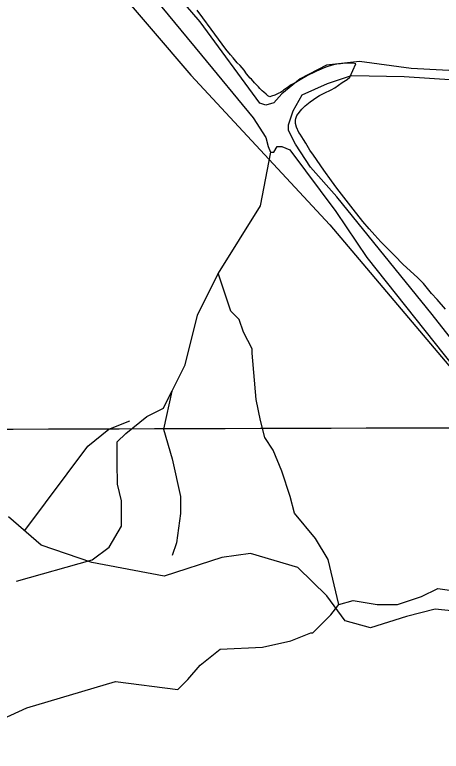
# Model space of a CAD drawing. Extents: x 3329332 to 3367211, y 631066 to 656469.
# Drawn here: x 3360238 to 3361231, y 647869 to 649585 of the extents above; entities that cross this region are included whole.
import ezdxf

# ---------------------------------------------------------------- set-up
doc = ezdxf.new("R2010")
doc.units = 0
for name, color, linetype in [('V-GRID-MAJR', 7, 'Continuous'), ('V-SITE-VEGE', 7, 'Continuous'), ('V-TOPO-SHOR', 7, 'Continuous')]:
    doc.layers.add(name, color=color, linetype=linetype)

msp = doc.modelspace()

# ---------------------------------------------------------------- linework, layer by layer
at = {"layer": 'V-GRID-MAJR'}
msp.add_spline([(3333438.762, 648570.676), (3338699.3000000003, 648578.71), (3343959.8370000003, 648587.509), (3349220.373, 648597.073), (3354480.9080000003, 648607.402), (3359741.441, 648618.497), (3365001.972, 648630.356), (3365001.973, 648630.356)], degree=3, dxfattribs=at)
at = {"layer": 'V-SITE-VEGE'}
for p, q in [((3360676.093, 649577.645), (3360663.051, 649595.792)), ((3360695.688, 649551.5369999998), (3360676.093, 649577.645)), ((3360729.396, 649505.023), (3360695.688, 649551.5369999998)), ((3360740.3000000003, 649491.39), (3360729.396, 649505.023)), ((3360746.8680000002, 649484.549), (3360740.3000000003, 649491.39)), ((3360756.137, 649473.181), (3360746.8680000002, 649484.549)), ((3360762.707, 649466.3420000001), (3360756.137, 649473.181)), ((3360771.989, 649455.535), (3360762.707, 649466.3420000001)), ((3360975.107, 649467.067), (3360964.97, 649463.361)), ((3360981.286, 649468.622), (3360975.107, 649467.067)), ((3360988.024, 649470.16), (3360981.286, 649468.622)), ((3360996.415, 649470.547), (3360988.024, 649470.16)), ((3361002.012, 649470.993), (3360996.415, 649470.5470000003)), ((3361009.299, 649471.964), (3361002.012, 649470.993)), ((3361028.8510000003, 649471.569), (3361009.299, 649471.9639999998)), ((3361018.15, 649439.927), (3361032.181, 649470.381)), ((3361032.181, 649470.381), (3361028.8510000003, 649471.569)), ((3360777.965, 649447.032), (3360771.989, 649455.535)), ((3360932.83, 649449.481), (3360924.372, 649445.74)), ((3360940.732, 649453.231), (3360932.83, 649449.481)), ((3360951.449, 649458.046), (3360940.732, 649453.231)), ((3360958.221, 649461.261), (3360951.449, 649458.046)), ((3360964.97, 649463.361), (3360958.221, 649461.261)), ((3360786.153, 649437.363), (3360777.965, 649447.032)), ((3360789.448, 649434.502), (3360786.153, 649437.363)), ((3360796.552, 649426.533), (3360789.448, 649434.5019999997)), ((3360919.2970000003, 649443.6079999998), (3360898.367, 649431.1759999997)), ((3360924.372, 649445.74), (3360919.2970000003, 649443.608)), ((3361000.56, 649426.8690000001), (3361011.8910000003, 649434.465)), ((3361011.8910000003, 649434.465), (3361018.15, 649439.927)), ((3360805.856, 649416.8420000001), (3360796.552, 649426.533)), ((3360808.582, 649413.434), (3360805.856, 649416.8420000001)), ((3360875.167, 649417.115), (3360863.823, 649408.9619999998)), ((3360881.96, 649421.448), (3360875.167, 649417.115)), ((3360892.702, 649427.379), (3360881.96, 649421.448)), ((3360898.367, 649431.176), (3360892.702, 649427.379)), ((3360974.511, 649410.0719999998), (3360983.549, 649414.919)), ((3360983.549, 649414.919), (3361000.56, 649426.8689999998)), ((3360814.057, 649407.735), (3360808.582, 649413.434)), ((3360817.911, 649404.862), (3360814.057, 649407.7350000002)), ((3360823.395, 649399.721), (3360817.911, 649404.862)), ((3360827.237, 649396.289), (3360823.395, 649399.721)), ((3360843.472, 649397.636), (3360836.154, 649394.99)), ((3360853.073, 649402.474), (3360843.472, 649397.636)), ((3360857.017, 649404.069), (3360853.073, 649402.474)), ((3360861.544, 649406.77), (3360857.017, 649404.069)), ((3360863.823, 649408.9619999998), (3360861.544, 649406.77)), ((3360947.41, 649396.647), (3360958.7090000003, 649402.5660000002)), ((3360958.7090000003, 649402.566), (3360974.511, 649410.0719999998)), ((3360831.661, 649393.964), (3360827.237, 649396.289)), ((3360836.154, 649394.99), (3360831.661, 649393.964)), ((3360914.509, 649372.7220000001), (3360925.873, 649381.9940000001)), ((3360925.873, 649381.9940000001), (3360933.25, 649387.433)), ((3360933.25, 649387.433), (3360941.184, 649392.862)), ((3360941.184, 649392.862), (3360947.41, 649396.647)), ((3360895.049, 649350.2049999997), (3360906.528, 649365.061)), ((3360906.528, 649365.061), (3360914.509, 649372.7220000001)), ((3360892.677, 649343.544), (3360895.049, 649350.2049999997)), ((3360891.87, 649331.265), (3360892.028, 649339.086)), ((3360893.947, 649323.3960000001), (3360891.87, 649331.265)), ((3360892.028, 649339.086), (3360892.677, 649343.544)), ((3360899.843, 649310.981), (3360893.947, 649323.3960000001)), ((3360902.557, 649307.014), (3360899.843, 649310.981)), ((3360910.128, 649294.564), (3360902.557, 649307.014)), ((3360916.094, 649285.502), (3360910.128, 649294.564)), ((3360925.273, 649269.667), (3360916.094, 649285.502)), ((3360933.975, 649257.754), (3360925.273, 649269.667)), ((3360957.308, 649223.188), (3360933.975, 649257.754)), ((3360975.804, 649198.2199999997), (3360957.308, 649223.188)), ((3360988.302, 649180.64), (3360975.804, 649198.2199999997)), ((3361025.877, 649131.814), (3360988.302, 649180.64)), ((3361048.217, 649103.414), (3361025.877, 649131.814)), ((3361062.9620000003, 649086.348), (3361048.217, 649103.414)), ((3361076.076, 649071.552), (3361062.9620000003, 649086.348)), ((3361090.295, 649056.1730000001), (3361076.076, 649071.552)), ((3361110.023, 649036.7699999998), (3361090.295, 649056.1730000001)), ((3361122.6, 649023.1019999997), (3361110.023, 649036.7699999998)), ((3361141.769, 649003.712), (3361122.6, 649023.1020000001)), ((3361176.344, 648972.2710000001), (3361141.769, 649003.712)), ((3361189.48, 648958.59), (3361176.344, 648972.2710000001)), ((3361208.579, 648935.8470000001), (3361189.48, 648958.59)), ((3361221.705, 648921.607), (3361208.579, 648935.8470000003)), ((3361240.8170000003, 648899.4230000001), (3361221.705, 648921.607))]:
    msp.add_line(p, q, dxfattribs=at)
for points in [[(3360171.585, 650001.26), (3360648.363, 649444.507), (3360971.556, 649095.779), (3361371.782, 648622.063)], [(3361284.347, 648193.064), (3361217.066, 648200.681), (3361150.078, 648183.121), (3361066.389, 648156.98), (3361007.41, 648173.082), (3360964.742, 648231.333), (3360896.7830000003, 648297.682), (3360787.222, 648329.985), (3360720.1350000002, 648320.818), (3360586.253, 648277.313), (3360417.91, 648308.936), (3360299.853, 648349.531), (3360223.495, 648415.784)]]:
    msp.add_lwpolyline(points, dxfattribs=at)
at = {"layer": 'V-TOPO-SHOR'}
for points in [[(3360451.034765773, 649759.9162597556), (3360672.835214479, 649491.0521688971), (3360793.089684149, 649344.6400323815), (3360822.503139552, 649299.3707115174), (3360827.8757801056, 649278.0514937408), (3360833.2333020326, 649264.7307622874), (3360841.2317883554, 649264.7458809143), (3360849.205076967, 649278.0918100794), (3360859.8697253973, 649278.1119682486), (3360878.547978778, 649270.1487587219), (3360985.4665983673, 649126.3775866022), (3361057.6545569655, 649019.8671699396), (3361327.581991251, 648679.1074139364), (3361426.5021245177, 648535.32112319), (3361487.9901578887, 648447.4536831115), (3361533.466099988, 648367.5544921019), (3361589.6117300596, 648285.0092971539), (3361629.740229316, 648213.0985133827), (3361763.5321307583, 647957.3989281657), (3361827.7014448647, 647861.5380413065)], [(3364568.4457821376, 649314.4497547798), (3364333.783200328, 649335.3355719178), (3364080.4574837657, 649356.1861122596), (3363864.498353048, 649355.7779093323), (3363704.543745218, 649347.4770504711), (3363499.244223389, 649349.7551678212), (3363232.612893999, 649357.2496999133), (3363075.28917148, 649367.6170153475), (3362885.986622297, 649369.9253699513), (3362733.985144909, 649385.6350886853), (3362078.053831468, 649413.7231444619), (3361806.0700196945, 649431.8722458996), (3361350.1210224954, 649449.6736189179), (3361160.8033546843, 649459.9804598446), (3361040.7958225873, 649475.7506530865), (3360963.492240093, 649467.6060200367), (3360902.230986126, 649435.4961652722), (3360859.637906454, 649400.7554251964), (3360841.015088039, 649379.3908515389), (3360822.36203237, 649374.0232505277), (3360809.0211427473, 649379.3303770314), (3360670.0229056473, 649568.3658304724), (3360605.89390788, 649642.8974204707)], [(3361913.189976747, 647771.0497950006), (3361664.4154553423, 648205.1655411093), (3361517.2927433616, 648460.8399286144), (3361469.155678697, 648538.0679179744), (3361351.5270547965, 648705.8143908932), (3361209.877774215, 648886.846318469), (3360988.067246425, 649161.0427335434), (3360926.614489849, 649230.2470388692), (3360891.853591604, 649283.5047669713), (3360875.7961444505, 649315.468475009), (3360875.7709467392, 649328.799285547), (3360886.3751206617, 649360.8133890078), (3360907.6338639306, 649398.1799748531), (3360966.2390348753, 649424.9524658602), (3361022.1931623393, 649443.7214310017), (3361144.8416588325, 649441.2870878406), (3361262.1679101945, 649433.510341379), (3361371.520872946, 649412.3876657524), (3361923.466824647, 649386.7692299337), (3362168.7738967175, 649376.5682193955), (3362208.786486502, 649365.979164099), (3362270.128373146, 649355.4304251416), (3362571.4198099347, 649348.0014070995), (3363104.7026268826, 649322.3476944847)], [(3360833.2333020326, 649264.7307622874), (3360809.5391021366, 649140.0614172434), (3360711.7127801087, 648982.8790257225), (3360662.8367132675, 648884.66321488), (3360633.622355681, 648766.8598831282), (3360604.296715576, 648707.9303966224), (3360584.839024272, 648619.5825345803), (3360604.593468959, 648550.9334759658), (3360624.3850078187, 648462.659802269), (3360624.4591961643, 648423.4105721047), (3360614.776718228, 648354.7058722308), (3360605.0200519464, 648325.2504025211)], [(3360992.95334637, 648210.8984067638), (3360968.0939780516, 648316.1243371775), (3360938.564319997, 648365.1302336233), (3360889.391499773, 648423.9113434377), (3360879.5050038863, 648463.1420265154), (3360859.769106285, 648521.978777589), (3360840.0517557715, 648571.0032211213), (3360820.37149943, 648600.403049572), (3360810.4850035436, 648639.6337326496), (3360800.57996057, 648688.6767232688), (3360790.5636350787, 648796.593559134), (3360790.545087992, 648806.405866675), (3360770.846284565, 648845.6180026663), (3360760.9783357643, 648875.0363782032), (3360741.316626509, 648894.6238991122), (3360711.7127801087, 648982.8790257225)], [(3360242.0759554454, 648265.690315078), (3360418.6047557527, 648315.0857003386), (3360457.7983446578, 648344.5968113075), (3360487.142531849, 648393.7139902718), (3360487.08689059, 648423.150912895), (3360487.0312493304, 648452.5878355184), (3360477.144753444, 648491.818518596), (3360477.0520180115, 648540.8800563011), (3360476.9592825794, 648589.9415940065), (3360496.546803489, 648609.6033032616), (3360545.534152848, 648648.9452688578), (3360584.7462888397, 648668.6440722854), (3360604.296715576, 648707.9303966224)], [(3360261.4780054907, 648383.4750997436), (3360408.2916768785, 648579.9994568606), (3360457.2790262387, 648619.341422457), (3360506.3034697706, 648639.0587729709)], [(3360069.700238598, 647880.8721480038), (3360266.499793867, 647970.3490162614), (3360472.731963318, 648031.705330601), (3360618.148548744, 648013.2212727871), (3360641.5527955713, 648036.7141639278), (3360669.629027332, 648069.5953470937), (3360716.4552498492, 648107.201701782), (3360814.930375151, 648112.0775686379), (3360880.5597750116, 648126.270812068), (3360927.421455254, 648145.118311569), (3360932.1111690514, 648145.1271760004), (3360974.2388133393, 648187.4143800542), (3360992.95334637, 648210.8984067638), (3361025.763614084, 648220.3398853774), (3361082.057908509, 648211.0668309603), (3361128.955046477, 648211.1554752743), (3361185.196154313, 648230.0207036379), (3361222.6784069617, 648248.8504742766), (3361255.515267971, 648244.2228114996)]]:
    msp.add_lwpolyline(points, dxfattribs=at)

doc.saveas('drawing.dxf')
